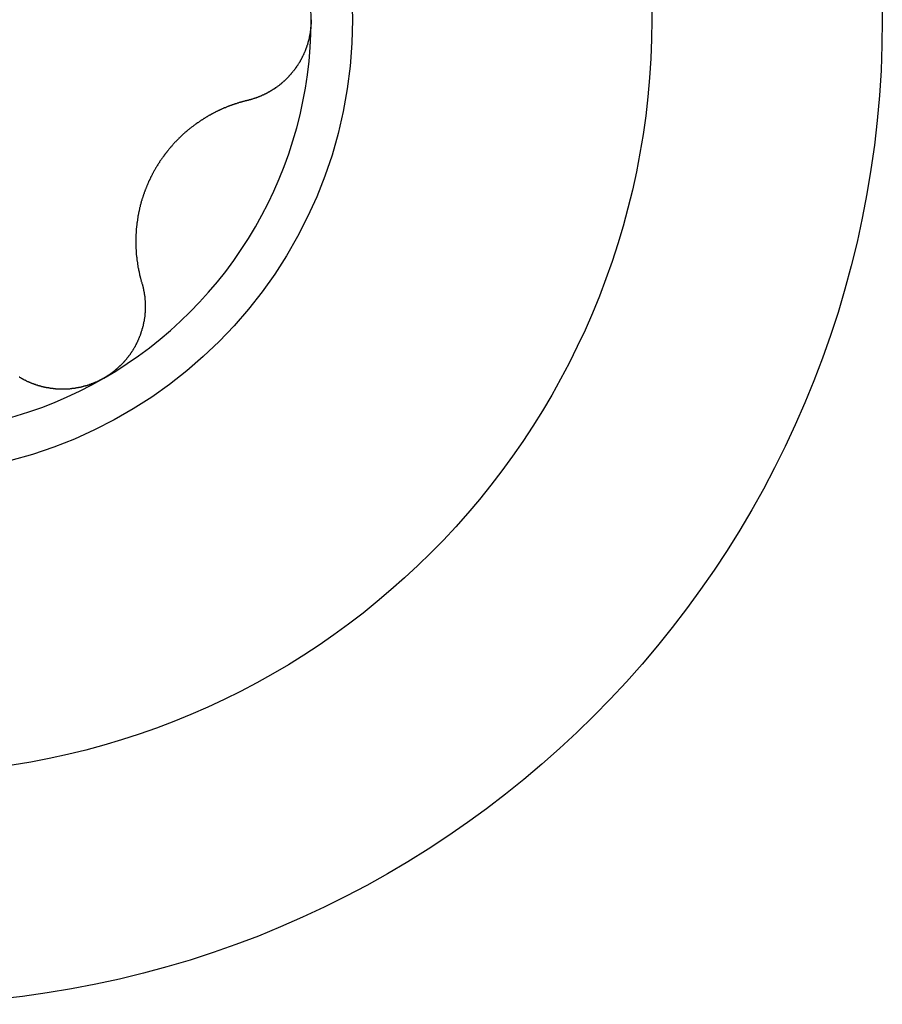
# Model space of a CAD drawing. Extents: x 1107 to 4046, y 937 to 3355.
# Tile 839 of 861: x 3324.69 to 3328.8, y 2385.51 to 2390.21. Entities that reach past the tile are written whole.
import ezdxf

# ---------------------------------------------------------------- set-up
doc = ezdxf.new("R2010")
doc.units = 0
doc.layers.add('KF_VIDA_L___C_LEFT', color=7, linetype='CONTINUOUS')

# ---------------------------------------------------------------- blocks, each defined once
blk = doc.blocks.new('KF_VIDA_L___C_LEFT')
at = {"layer": 'KF_VIDA_L___C_LEFT'}
for points in [[(436.775, 701, 0), (436.775, 700.998, 0)], [(436.775, 700.998, 0), (436.775, 700.996, 0), (436.775, 700.994, 0), (436.775, 700.992, 0), (436.775, 700.99, 0), (436.775, 700.988, 0), (436.775, 700.986, 0), (436.775, 700.983, 0), (436.775, 700.981, 0), (436.775, 700.979, 0), (436.774, 700.977, 0), (436.774, 700.975, 0), (436.774, 700.973, 0), (436.774, 700.971, 0), (436.774, 700.969, 0), (436.774, 700.966, 0), (436.773, 700.964, 0), (436.773, 700.962, 0), (436.773, 700.96, 0), (436.773, 700.958, 0), (436.773, 700.956, 0), (436.772, 700.954, 0), (436.772, 700.952, 0), (436.772, 700.949, 0), (436.772, 700.947, 0), (436.771, 700.945, 0), (436.771, 700.943, 0), (436.771, 700.941, 0), (436.77, 700.939, 0), (436.77, 700.937, 0), (436.77, 700.935, 0), (436.769, 700.932, 0), (436.769, 700.93, 0), (436.769, 700.928, 0), (436.768, 700.926, 0), (436.768, 700.924, 0), (436.767, 700.922, 0), (436.767, 700.92, 0), (436.766, 700.918, 0), (436.766, 700.916, 0), (436.766, 700.913, 0), (436.765, 700.911, 0), (436.765, 700.909, 0), (436.764, 700.907, 0), (436.764, 700.905, 0), (436.763, 700.903, 0), (436.763, 700.901, 0), (436.762, 700.899, 0), (436.761, 700.897, 0), (436.761, 700.895, 0), (436.76, 700.892, 0), (436.76, 700.89, 0), (436.759, 700.888, 0), (436.759, 700.886, 0), (436.758, 700.884, 0), (436.757, 700.882, 0), (436.757, 700.88, 0), (436.756, 700.878, 0), (436.755, 700.876, 0), (436.755, 700.874, 0), (436.754, 700.872, 0), (436.753, 700.87, 0), (436.753, 700.868, 0), (436.752, 700.866, 0), (436.751, 700.864, 0), (436.75, 700.862, 0), (436.75, 700.859, 0), (436.749, 700.857, 0), (436.748, 700.855, 0), (436.747, 700.853, 0), (436.746, 700.851, 0), (436.746, 700.849, 0), (436.745, 700.847, 0), (436.744, 700.845, 0), (436.743, 700.843, 0), (436.742, 700.841, 0), (436.741, 700.839, 0), (436.741, 700.837, 0), (436.74, 700.836, 0), (436.739, 700.834, 0), (436.738, 700.832, 0), (436.737, 700.83, 0), (436.736, 700.828, 0), (436.735, 700.826, 0), (436.734, 700.824, 0), (436.733, 700.822, 0), (436.732, 700.82, 0), (436.731, 700.818, 0), (436.73, 700.816, 0), (436.729, 700.814, 0), (436.728, 700.812, 0), (436.727, 700.81, 0), (436.726, 700.809, 0), (436.725, 700.807, 0), (436.724, 700.805, 0), (436.723, 700.803, 0), (436.722, 700.801, 0), (436.721, 700.799, 0), (436.72, 700.797, 0), (436.719, 700.796, 0), (436.718, 700.794, 0), (436.717, 700.792, 0), (436.715, 700.79, 0), (436.714, 700.788, 0), (436.713, 700.787, 0), (436.712, 700.785, 0), (436.711, 700.783, 0), (436.71, 700.781, 0), (436.708, 700.779, 0), (436.707, 700.778, 0), (436.706, 700.776, 0), (436.705, 700.774, 0), (436.704, 700.772, 0), (436.702, 700.771, 0), (436.701, 700.769, 0), (436.7, 700.767, 0), (436.699, 700.766, 0), (436.697, 700.764, 0), (436.696, 700.762, 0), (436.695, 700.76, 0), (436.694, 700.759, 0), (436.692, 700.757, 0), (436.691, 700.755, 0), (436.69, 700.754, 0), (436.688, 700.752, 0), (436.687, 700.75, 0), (436.686, 700.749, 0), (436.684, 700.747, 0), (436.683, 700.746, 0), (436.682, 700.744, 0), (436.68, 700.742, 0), (436.679, 700.741, 0), (436.678, 700.739, 0), (436.676, 700.738, 0), (436.675, 700.736, 0), (436.674, 700.735, 0), (436.672, 700.733, 0), (436.671, 700.732, 0), (436.669, 700.73, 0), (436.668, 700.728, 0), (436.667, 700.727, 0), (436.665, 700.725, 0), (436.664, 700.724, 0), (436.662, 700.723, 0), (436.661, 700.721, 0), (436.659, 700.72, 0), (436.658, 700.718, 0), (436.657, 700.717, 0), (436.655, 700.715, 0), (436.654, 700.714, 0), (436.652, 700.712, 0), (436.651, 700.711, 0), (436.649, 700.71, 0), (436.648, 700.708, 0), (436.646, 700.707, 0), (436.645, 700.706, 0), (436.643, 700.704, 0), (436.642, 700.703, 0), (436.64, 700.701, 0), (436.639, 700.7, 0), (436.637, 700.699, 0), (436.636, 700.698, 0), (436.634, 700.696, 0), (436.633, 700.695, 0), (436.631, 700.694, 0), (436.63, 700.692, 0), (436.628, 700.691, 0), (436.626, 700.69, 0), (436.625, 700.689, 0), (436.623, 700.687, 0), (436.622, 700.686, 0), (436.62, 700.685, 0), (436.619, 700.684, 0), (436.617, 700.683, 0), (436.616, 700.682, 0), (436.614, 700.68, 0), (436.612, 700.679, 0), (436.611, 700.678, 0), (436.609, 700.677, 0), (436.608, 700.676, 0), (436.606, 700.675, 0), (436.604, 700.674, 0), (436.603, 700.672, 0), (436.601, 700.671, 0), (436.599, 700.67, 0), (436.598, 700.669, 0), (436.596, 700.668, 0), (436.594, 700.667, 0), (436.593, 700.666, 0), (436.591, 700.665, 0), (436.589, 700.664, 0), (436.588, 700.663, 0), (436.586, 700.662, 0), (436.584, 700.661, 0), (436.583, 700.66, 0), (436.581, 700.659, 0), (436.579, 700.658, 0), (436.578, 700.657, 0), (436.576, 700.656, 0), (436.574, 700.655, 0), (436.572, 700.654, 0), (436.571, 700.653, 0), (436.569, 700.652, 0), (436.567, 700.651, 0), (436.565, 700.65, 0), (436.564, 700.649, 0), (436.562, 700.648, 0), (436.56, 700.647, 0), (436.558, 700.646, 0), (436.557, 700.645, 0), (436.555, 700.644, 0), (436.553, 700.644, 0), (436.551, 700.643, 0), (436.549, 700.642, 0), (436.548, 700.641, 0), (436.546, 700.64, 0), (436.544, 700.639, 0), (436.542, 700.639, 0), (436.54, 700.638, 0), (436.539, 700.637, 0), (436.537, 700.636, 0), (436.535, 700.635, 0), (436.533, 700.635, 0), (436.531, 700.634, 0), (436.529, 700.633, 0), (436.528, 700.632, 0), (436.526, 700.632, 0), (436.524, 700.631, 0), (436.522, 700.63, 0), (436.52, 700.629, 0), (436.518, 700.629, 0), (436.516, 700.628, 0), (436.515, 700.627, 0), (436.513, 700.627, 0), (436.511, 700.626, 0), (436.509, 700.625, 0), (436.507, 700.625, 0), (436.505, 700.624, 0), (436.503, 700.623, 0), (436.501, 700.623, 0), (436.499, 700.622, 0), (436.498, 700.622, 0), (436.496, 700.621, 0), (436.494, 700.62, 0), (436.492, 700.62, 0), (436.49, 700.619, 0), (436.488, 700.619, 0), (436.486, 700.618, 0), (436.484, 700.618, 0), (436.482, 700.617, 0), (436.48, 700.617, 0), (436.478, 700.616, 0), (436.477, 700.616, 0), (436.475, 700.615, 0), (436.473, 700.615, 0), (436.471, 700.614, 0)], [(436.471, 700.614, 0), (436.468, 700.614, 0), (436.466, 700.613, 0), (436.464, 700.612, 0), (436.461, 700.612, 0), (436.459, 700.611, 0), (436.457, 700.611, 0), (436.454, 700.61, 0), (436.452, 700.609, 0), (436.45, 700.609, 0), (436.447, 700.608, 0), (436.445, 700.608, 0), (436.443, 700.607, 0), (436.44, 700.606, 0), (436.438, 700.606, 0), (436.436, 700.605, 0), (436.434, 700.604, 0), (436.431, 700.604, 0), (436.429, 700.603, 0), (436.427, 700.602, 0), (436.424, 700.601, 0), (436.422, 700.601, 0), (436.42, 700.6, 0), (436.417, 700.599, 0), (436.415, 700.599, 0), (436.413, 700.598, 0), (436.411, 700.597, 0), (436.408, 700.596, 0), (436.406, 700.595, 0), (436.404, 700.595, 0), (436.402, 700.594, 0), (436.399, 700.593, 0), (436.397, 700.592, 0), (436.395, 700.592, 0), (436.393, 700.591, 0), (436.39, 700.59, 0), (436.388, 700.589, 0), (436.386, 700.588, 0), (436.384, 700.587, 0), (436.381, 700.587, 0), (436.379, 700.586, 0), (436.377, 700.585, 0), (436.375, 700.584, 0), (436.372, 700.583, 0), (436.37, 700.582, 0), (436.368, 700.581, 0), (436.366, 700.58, 0), (436.364, 700.579, 0), (436.361, 700.579, 0), (436.359, 700.578, 0), (436.357, 700.577, 0), (436.355, 700.576, 0), (436.353, 700.575, 0), (436.351, 700.574, 0), (436.348, 700.573, 0), (436.346, 700.572, 0), (436.344, 700.571, 0), (436.342, 700.57, 0), (436.34, 700.569, 0), (436.338, 700.568, 0), (436.336, 700.567, 0), (436.333, 700.566, 0), (436.331, 700.565, 0), (436.329, 700.564, 0), (436.327, 700.563, 0), (436.325, 700.562, 0), (436.323, 700.561, 0), (436.321, 700.56, 0), (436.319, 700.559, 0), (436.317, 700.558, 0), (436.315, 700.557, 0), (436.312, 700.556, 0), (436.31, 700.554, 0), (436.308, 700.553, 0), (436.306, 700.552, 0), (436.304, 700.551, 0), (436.302, 700.55, 0), (436.3, 700.549, 0), (436.298, 700.548, 0), (436.296, 700.547, 0), (436.293, 700.545, 0), (436.291, 700.544, 0), (436.289, 700.543, 0), (436.287, 700.542, 0), (436.285, 700.541, 0), (436.283, 700.539, 0), (436.281, 700.538, 0), (436.279, 700.537, 0), (436.277, 700.536, 0), (436.274, 700.534, 0), (436.272, 700.533, 0), (436.27, 700.532, 0), (436.268, 700.53, 0), (436.266, 700.529, 0), (436.264, 700.528, 0), (436.262, 700.527, 0), (436.26, 700.525, 0), (436.258, 700.524, 0), (436.255, 700.522, 0), (436.253, 700.521, 0), (436.251, 700.52, 0), (436.249, 700.518, 0), (436.247, 700.517, 0), (436.245, 700.516, 0), (436.243, 700.514, 0), (436.241, 700.513, 0), (436.239, 700.511, 0), (436.237, 700.51, 0), (436.234, 700.508, 0), (436.232, 700.507, 0), (436.23, 700.505, 0), (436.228, 700.504, 0), (436.226, 700.502, 0), (436.224, 700.501, 0), (436.222, 700.499, 0), (436.22, 700.498, 0), (436.218, 700.496, 0), (436.216, 700.495, 0), (436.214, 700.493, 0), (436.212, 700.492, 0), (436.21, 700.49, 0), (436.207, 700.489, 0), (436.205, 700.487, 0), (436.203, 700.485, 0), (436.201, 700.484, 0), (436.199, 700.482, 0), (436.197, 700.481, 0), (436.195, 700.479, 0), (436.193, 700.477, 0), (436.191, 700.476, 0), (436.189, 700.474, 0), (436.187, 700.472, 0), (436.185, 700.471, 0), (436.183, 700.469, 0), (436.181, 700.467, 0), (436.179, 700.466, 0), (436.177, 700.464, 0), (436.175, 700.462, 0), (436.173, 700.461, 0), (436.171, 700.459, 0), (436.169, 700.457, 0), (436.167, 700.455, 0), (436.165, 700.454, 0), (436.163, 700.452, 0), (436.161, 700.45, 0), (436.16, 700.448, 0), (436.158, 700.446, 0), (436.156, 700.445, 0), (436.154, 700.443, 0), (436.152, 700.441, 0), (436.15, 700.439, 0), (436.148, 700.437, 0), (436.146, 700.435, 0), (436.144, 700.434, 0), (436.142, 700.432, 0), (436.141, 700.43, 0), (436.139, 700.428, 0), (436.137, 700.426, 0), (436.135, 700.424, 0), (436.133, 700.422, 0), (436.131, 700.42, 0), (436.129, 700.418, 0), (436.128, 700.416, 0), (436.126, 700.415, 0), (436.124, 700.413, 0), (436.122, 700.411, 0), (436.12, 700.409, 0), (436.119, 700.407, 0), (436.117, 700.405, 0), (436.115, 700.403, 0), (436.113, 700.401, 0), (436.112, 700.399, 0), (436.11, 700.397, 0), (436.108, 700.395, 0), (436.106, 700.393, 0), (436.105, 700.391, 0), (436.103, 700.389, 0), (436.101, 700.387, 0), (436.099, 700.385, 0), (436.098, 700.383, 0), (436.096, 700.381, 0), (436.094, 700.379, 0), (436.093, 700.376, 0), (436.091, 700.374, 0), (436.089, 700.372, 0), (436.088, 700.37, 0), (436.086, 700.368, 0), (436.084, 700.366, 0), (436.083, 700.364, 0), (436.081, 700.362, 0), (436.08, 700.36, 0), (436.078, 700.358, 0), (436.076, 700.356, 0), (436.075, 700.354, 0), (436.073, 700.351, 0), (436.072, 700.349, 0), (436.07, 700.347, 0), (436.069, 700.345, 0), (436.067, 700.343, 0), (436.066, 700.341, 0), (436.064, 700.339, 0), (436.063, 700.337, 0), (436.061, 700.334, 0), (436.06, 700.332, 0), (436.058, 700.33, 0), (436.057, 700.328, 0), (436.055, 700.326, 0), (436.054, 700.324, 0), (436.052, 700.321, 0), (436.051, 700.319, 0), (436.05, 700.317, 0), (436.048, 700.315, 0), (436.047, 700.313, 0), (436.045, 700.311, 0), (436.044, 700.308, 0), (436.043, 700.306, 0), (436.041, 700.304, 0), (436.04, 700.302, 0), (436.039, 700.3, 0), (436.037, 700.297, 0), (436.036, 700.295, 0), (436.035, 700.293, 0), (436.033, 700.291, 0), (436.032, 700.289, 0), (436.031, 700.287, 0), (436.029, 700.284, 0), (436.028, 700.282, 0), (436.027, 700.28, 0), (436.026, 700.278, 0), (436.025, 700.275, 0), (436.023, 700.273, 0), (436.022, 700.271, 0), (436.021, 700.269, 0), (436.02, 700.266, 0), (436.018, 700.264, 0), (436.017, 700.262, 0), (436.016, 700.259, 0), (436.015, 700.257, 0), (436.014, 700.255, 0), (436.013, 700.253, 0), (436.011, 700.25, 0), (436.01, 700.248, 0), (436.009, 700.246, 0), (436.008, 700.243, 0), (436.007, 700.241, 0), (436.006, 700.239, 0), (436.005, 700.236, 0), (436.003, 700.234, 0), (436.002, 700.231, 0), (436.001, 700.229, 0), (436, 700.227, 0), (435.999, 700.224, 0), (435.998, 700.222, 0), (435.997, 700.219, 0), (435.996, 700.217, 0), (435.995, 700.215, 0), (435.994, 700.212, 0), (435.993, 700.21, 0), (435.992, 700.207, 0), (435.991, 700.205, 0), (435.99, 700.202, 0), (435.989, 700.2, 0), (435.988, 700.198, 0), (435.987, 700.195, 0), (435.986, 700.193, 0), (435.985, 700.19, 0), (435.984, 700.188, 0), (435.983, 700.185, 0), (435.982, 700.183, 0), (435.981, 700.18, 0), (435.98, 700.178, 0), (435.979, 700.175, 0), (435.978, 700.173, 0), (435.978, 700.17, 0), (435.977, 700.168, 0), (435.976, 700.165, 0), (435.975, 700.163, 0), (435.974, 700.16, 0), (435.973, 700.158, 0), (435.972, 700.155, 0), (435.972, 700.153, 0), (435.971, 700.15, 0), (435.97, 700.148, 0), (435.969, 700.145, 0), (435.968, 700.143, 0), (435.968, 700.14, 0), (435.967, 700.137, 0), (435.966, 700.135, 0), (435.965, 700.132, 0), (435.965, 700.13, 0), (435.964, 700.127, 0), (435.963, 700.125, 0), (435.963, 700.122, 0), (435.962, 700.12, 0), (435.961, 700.117, 0), (435.96, 700.114, 0), (435.96, 700.112, 0), (435.959, 700.109, 0), (435.959, 700.107, 0), (435.958, 700.104, 0), (435.957, 700.102, 0), (435.957, 700.099, 0), (435.956, 700.096, 0), (435.956, 700.094, 0), (435.955, 700.091, 0), (435.954, 700.089, 0), (435.954, 700.086, 0), (435.953, 700.084, 0), (435.953, 700.081, 0), (435.952, 700.078, 0), (435.952, 700.076, 0), (435.951, 700.073, 0), (435.951, 700.071, 0), (435.95, 700.068, 0), (435.95, 700.066, 0), (435.949, 700.063, 0), (435.949, 700.06, 0), (435.948, 700.058, 0), (435.948, 700.055, 0), (435.948, 700.053, 0), (435.947, 700.05, 0), (435.947, 700.048, 0), (435.946, 700.045, 0), (435.946, 700.042, 0), (435.946, 700.04, 0), (435.945, 700.037, 0), (435.945, 700.035, 0), (435.945, 700.032, 0), (435.944, 700.03, 0), (435.944, 700.027, 0), (435.944, 700.024, 0), (435.943, 700.022, 0), (435.943, 700.019, 0), (435.943, 700.017, 0), (435.942, 700.014, 0), (435.942, 700.012, 0), (435.942, 700.009, 0), (435.942, 700.007, 0), (435.941, 700.004, 0), (435.941, 700.002, 0), (435.941, 699.999, 0), (435.941, 699.996, 0), (435.941, 699.994, 0), (435.94, 699.991, 0), (435.94, 699.989, 0), (435.94, 699.986, 0), (435.94, 699.984, 0), (435.94, 699.981, 0), (435.94, 699.979, 0), (435.939, 699.976, 0), (435.939, 699.974, 0), (435.939, 699.971, 0), (435.939, 699.969, 0), (435.939, 699.966, 0), (435.939, 699.964, 0), (435.939, 699.961, 0), (435.939, 699.959, 0), (435.939, 699.956, 0), (435.939, 699.954, 0), (435.939, 699.951, 0), (435.939, 699.949, 0), (435.939, 699.947, 0), (435.939, 699.944, 0), (435.939, 699.942, 0), (435.939, 699.939, 0), (435.939, 699.937, 0), (435.939, 699.934, 0), (435.939, 699.932, 0), (435.939, 699.93, 0), (435.939, 699.927, 0), (435.939, 699.925, 0), (435.939, 699.922, 0), (435.939, 699.92, 0), (435.939, 699.918, 0), (435.939, 699.915, 0), (435.939, 699.913, 0), (435.939, 699.91, 0), (435.939, 699.908, 0), (435.939, 699.906, 0), (435.94, 699.903, 0), (435.94, 699.901, 0), (435.94, 699.899, 0), (435.94, 699.896, 0), (435.94, 699.894, 0), (435.94, 699.892, 0), (435.94, 699.889, 0), (435.941, 699.887, 0), (435.941, 699.885, 0), (435.941, 699.882, 0), (435.941, 699.88, 0), (435.941, 699.878, 0), (435.942, 699.875, 0), (435.942, 699.873, 0), (435.942, 699.871, 0), (435.942, 699.868, 0), (435.943, 699.866, 0), (435.943, 699.863, 0), (435.943, 699.861, 0), (435.943, 699.859, 0), (435.944, 699.856, 0), (435.944, 699.854, 0), (435.944, 699.852, 0), (435.945, 699.849, 0), (435.945, 699.847, 0), (435.945, 699.845, 0), (435.946, 699.842, 0), (435.946, 699.84, 0), (435.946, 699.838, 0), (435.947, 699.835, 0), (435.947, 699.833, 0), (435.947, 699.831, 0), (435.948, 699.828, 0), (435.948, 699.826, 0), (435.949, 699.823, 0), (435.949, 699.821, 0), (435.949, 699.819, 0), (435.95, 699.816, 0), (435.95, 699.814, 0), (435.951, 699.812, 0), (435.951, 699.809, 0), (435.952, 699.807, 0), (435.952, 699.805, 0), (435.953, 699.802, 0), (435.953, 699.8, 0), (435.954, 699.798, 0), (435.954, 699.795, 0), (435.955, 699.793, 0), (435.955, 699.791, 0), (435.956, 699.788, 0), (435.956, 699.786, 0), (435.957, 699.783, 0), (435.957, 699.781, 0), (435.958, 699.779, 0), (435.958, 699.776, 0), (435.959, 699.774, 0), (435.96, 699.772, 0), (435.96, 699.769, 0), (435.961, 699.767, 0), (435.961, 699.765, 0), (435.962, 699.762, 0), (435.963, 699.76, 0), (435.963, 699.758, 0), (435.964, 699.755, 0), (435.965, 699.753, 0), (435.965, 699.751, 0), (435.966, 699.749, 0), (435.967, 699.746, 0), (435.967, 699.744, 0)], [(435.967, 699.744, 0), (435.968, 699.742, 0), (435.968, 699.74, 0), (435.969, 699.738, 0), (435.97, 699.736, 0), (435.97, 699.734, 0), (435.971, 699.732, 0), (435.971, 699.731, 0), (435.972, 699.729, 0), (435.972, 699.727, 0), (435.972, 699.725, 0), (435.973, 699.723, 0), (435.973, 699.721, 0), (435.974, 699.719, 0), (435.974, 699.717, 0), (435.975, 699.715, 0), (435.975, 699.713, 0), (435.976, 699.711, 0), (435.976, 699.709, 0), (435.976, 699.707, 0), (435.977, 699.705, 0), (435.977, 699.703, 0), (435.977, 699.701, 0), (435.978, 699.699, 0), (435.978, 699.698, 0), (435.978, 699.696, 0), (435.979, 699.694, 0), (435.979, 699.692, 0), (435.979, 699.69, 0), (435.98, 699.688, 0), (435.98, 699.686, 0), (435.98, 699.684, 0), (435.98, 699.682, 0), (435.981, 699.68, 0), (435.981, 699.678, 0), (435.981, 699.676, 0), (435.981, 699.674, 0), (435.982, 699.672, 0), (435.982, 699.67, 0), (435.982, 699.668, 0), (435.982, 699.666, 0), (435.982, 699.664, 0), (435.982, 699.662, 0), (435.983, 699.66, 0), (435.983, 699.658, 0), (435.983, 699.656, 0), (435.983, 699.654, 0), (435.983, 699.652, 0), (435.983, 699.65, 0), (435.983, 699.648, 0), (435.983, 699.646, 0), (435.983, 699.644, 0), (435.984, 699.642, 0), (435.984, 699.64, 0), (435.984, 699.638, 0), (435.984, 699.636, 0), (435.984, 699.634, 0), (435.984, 699.632, 0), (435.984, 699.63, 0), (435.984, 699.628, 0), (435.984, 699.626, 0), (435.984, 699.624, 0), (435.984, 699.622, 0), (435.984, 699.62, 0), (435.984, 699.618, 0), (435.983, 699.616, 0), (435.983, 699.614, 0), (435.983, 699.612, 0), (435.983, 699.61, 0), (435.983, 699.608, 0), (435.983, 699.606, 0), (435.983, 699.604, 0), (435.983, 699.603, 0), (435.983, 699.601, 0), (435.982, 699.599, 0), (435.982, 699.597, 0), (435.982, 699.595, 0), (435.982, 699.593, 0), (435.982, 699.591, 0), (435.982, 699.589, 0), (435.981, 699.587, 0), (435.981, 699.585, 0), (435.981, 699.583, 0), (435.981, 699.581, 0), (435.98, 699.579, 0), (435.98, 699.577, 0), (435.98, 699.575, 0), (435.98, 699.573, 0), (435.979, 699.571, 0), (435.979, 699.569, 0), (435.979, 699.567, 0), (435.978, 699.565, 0), (435.978, 699.563, 0), (435.978, 699.561, 0), (435.977, 699.559, 0), (435.977, 699.557, 0), (435.976, 699.555, 0), (435.976, 699.554, 0), (435.976, 699.552, 0), (435.975, 699.55, 0), (435.975, 699.548, 0), (435.974, 699.546, 0), (435.974, 699.544, 0), (435.974, 699.542, 0), (435.973, 699.54, 0), (435.973, 699.538, 0), (435.972, 699.536, 0), (435.972, 699.534, 0), (435.971, 699.532, 0), (435.971, 699.53, 0), (435.97, 699.528, 0), (435.969, 699.526, 0), (435.969, 699.524, 0), (435.968, 699.522, 0), (435.968, 699.52, 0), (435.967, 699.518, 0), (435.967, 699.516, 0), (435.966, 699.514, 0), (435.965, 699.512, 0), (435.965, 699.51, 0), (435.964, 699.508, 0), (435.963, 699.506, 0), (435.963, 699.504, 0), (435.962, 699.502, 0), (435.961, 699.5, 0), (435.961, 699.498, 0), (435.96, 699.496, 0), (435.959, 699.494, 0), (435.959, 699.492, 0), (435.958, 699.49, 0), (435.957, 699.488, 0), (435.956, 699.486, 0), (435.955, 699.484, 0), (435.955, 699.483, 0), (435.954, 699.481, 0), (435.953, 699.479, 0), (435.952, 699.477, 0), (435.951, 699.475, 0), (435.951, 699.473, 0), (435.95, 699.471, 0), (435.949, 699.469, 0), (435.948, 699.467, 0), (435.947, 699.465, 0), (435.946, 699.463, 0), (435.945, 699.461, 0), (435.944, 699.459, 0), (435.944, 699.457, 0), (435.943, 699.456, 0), (435.942, 699.454, 0), (435.941, 699.452, 0), (435.94, 699.45, 0), (435.939, 699.448, 0), (435.938, 699.446, 0), (435.937, 699.444, 0), (435.936, 699.442, 0), (435.935, 699.44, 0), (435.934, 699.438, 0), (435.933, 699.437, 0), (435.932, 699.435, 0), (435.931, 699.433, 0), (435.929, 699.431, 0), (435.928, 699.429, 0), (435.927, 699.427, 0), (435.926, 699.426, 0), (435.925, 699.424, 0), (435.924, 699.422, 0), (435.923, 699.42, 0), (435.922, 699.418, 0), (435.92, 699.416, 0), (435.919, 699.415, 0), (435.918, 699.413, 0), (435.917, 699.411, 0), (435.916, 699.409, 0), (435.914, 699.407, 0), (435.913, 699.406, 0), (435.912, 699.404, 0), (435.911, 699.402, 0), (435.91, 699.4, 0), (435.908, 699.399, 0), (435.907, 699.397, 0), (435.906, 699.395, 0), (435.904, 699.393, 0), (435.903, 699.392, 0), (435.902, 699.39, 0), (435.9, 699.388, 0), (435.899, 699.387, 0), (435.898, 699.385, 0), (435.896, 699.383, 0), (435.895, 699.382, 0), (435.894, 699.38, 0), (435.892, 699.378, 0), (435.891, 699.377, 0), (435.889, 699.375, 0), (435.888, 699.373, 0), (435.887, 699.372, 0), (435.885, 699.37, 0), (435.884, 699.368, 0), (435.882, 699.367, 0), (435.881, 699.365, 0), (435.879, 699.364, 0), (435.878, 699.362, 0), (435.876, 699.36, 0), (435.875, 699.359, 0), (435.873, 699.357, 0), (435.872, 699.356, 0), (435.87, 699.354, 0), (435.869, 699.353, 0), (435.867, 699.351, 0), (435.866, 699.35, 0), (435.864, 699.348, 0), (435.863, 699.347, 0), (435.861, 699.345, 0), (435.86, 699.344, 0), (435.858, 699.342, 0), (435.856, 699.341, 0), (435.855, 699.339, 0), (435.853, 699.338, 0), (435.852, 699.336, 0), (435.85, 699.335, 0), (435.848, 699.333, 0), (435.847, 699.332, 0), (435.845, 699.331, 0), (435.844, 699.329, 0), (435.842, 699.328, 0), (435.84, 699.326, 0), (435.839, 699.325, 0), (435.837, 699.324, 0), (435.835, 699.322, 0), (435.834, 699.321, 0), (435.832, 699.32, 0), (435.83, 699.318, 0), (435.828, 699.317, 0), (435.827, 699.316, 0), (435.825, 699.315, 0), (435.823, 699.313, 0), (435.822, 699.312, 0), (435.82, 699.311, 0), (435.818, 699.309, 0), (435.816, 699.308, 0), (435.815, 699.307, 0), (435.813, 699.306, 0), (435.811, 699.305, 0), (435.809, 699.303, 0), (435.808, 699.302, 0), (435.806, 699.301, 0), (435.804, 699.3, 0), (435.802, 699.299, 0), (435.8, 699.298, 0), (435.799, 699.296, 0), (435.797, 699.295, 0), (435.795, 699.294, 0), (435.793, 699.293, 0), (435.791, 699.292, 0), (435.79, 699.291, 0), (435.788, 699.29, 0), (435.786, 699.289, 0)], [(435.786, 699.289, 0), (435.784, 699.288, 0), (435.782, 699.287, 0), (435.78, 699.286, 0), (435.779, 699.285, 0), (435.777, 699.284, 0), (435.775, 699.283, 0), (435.773, 699.282, 0), (435.771, 699.281, 0), (435.769, 699.28, 0), (435.767, 699.279, 0), (435.765, 699.278, 0), (435.764, 699.277, 0), (435.762, 699.276, 0), (435.76, 699.275, 0), (435.758, 699.274, 0), (435.756, 699.273, 0), (435.754, 699.272, 0), (435.752, 699.271, 0), (435.75, 699.27, 0), (435.748, 699.27, 0), (435.746, 699.269, 0), (435.744, 699.268, 0), (435.742, 699.267, 0), (435.74, 699.266, 0), (435.738, 699.265, 0), (435.736, 699.265, 0), (435.734, 699.264, 0), (435.732, 699.263, 0), (435.73, 699.262, 0), (435.728, 699.262, 0), (435.726, 699.261, 0), (435.724, 699.26, 0), (435.722, 699.259, 0), (435.72, 699.259, 0), (435.718, 699.258, 0), (435.716, 699.257, 0), (435.714, 699.256, 0), (435.712, 699.256, 0), (435.71, 699.255, 0), (435.708, 699.254, 0), (435.706, 699.254, 0), (435.704, 699.253, 0), (435.702, 699.253, 0), (435.699, 699.252, 0), (435.697, 699.251, 0), (435.695, 699.251, 0), (435.693, 699.25, 0), (435.691, 699.25, 0), (435.689, 699.249, 0), (435.687, 699.249, 0), (435.685, 699.248, 0), (435.683, 699.247, 0), (435.681, 699.247, 0), (435.679, 699.246, 0), (435.676, 699.246, 0), (435.674, 699.245, 0), (435.672, 699.245, 0), (435.67, 699.245, 0), (435.668, 699.244, 0), (435.666, 699.244, 0), (435.664, 699.243, 0), (435.662, 699.243, 0), (435.66, 699.242, 0), (435.657, 699.242, 0), (435.655, 699.242, 0), (435.653, 699.241, 0), (435.651, 699.241, 0), (435.649, 699.241, 0), (435.647, 699.24, 0), (435.645, 699.24, 0), (435.642, 699.24, 0), (435.64, 699.239, 0), (435.638, 699.239, 0), (435.636, 699.239, 0), (435.634, 699.239, 0), (435.632, 699.238, 0), (435.63, 699.238, 0), (435.627, 699.238, 0), (435.625, 699.238, 0), (435.623, 699.237, 0), (435.621, 699.237, 0), (435.619, 699.237, 0), (435.617, 699.237, 0), (435.615, 699.237, 0), (435.612, 699.237, 0), (435.61, 699.237, 0), (435.608, 699.236, 0), (435.606, 699.236, 0), (435.604, 699.236, 0), (435.602, 699.236, 0), (435.6, 699.236, 0), (435.597, 699.236, 0), (435.595, 699.236, 0), (435.593, 699.236, 0), (435.591, 699.236, 0), (435.589, 699.236, 0), (435.587, 699.236, 0), (435.585, 699.236, 0), (435.582, 699.236, 0), (435.58, 699.236, 0), (435.578, 699.236, 0), (435.576, 699.236, 0), (435.574, 699.236, 0), (435.572, 699.236, 0), (435.57, 699.237, 0), (435.567, 699.237, 0), (435.565, 699.237, 0), (435.563, 699.237, 0), (435.561, 699.237, 0), (435.559, 699.237, 0), (435.557, 699.237, 0), (435.555, 699.238, 0), (435.553, 699.238, 0), (435.55, 699.238, 0), (435.548, 699.238, 0), (435.546, 699.238, 0), (435.544, 699.239, 0), (435.542, 699.239, 0), (435.54, 699.239, 0), (435.538, 699.239, 0), (435.536, 699.24, 0), (435.534, 699.24, 0), (435.532, 699.24, 0), (435.53, 699.241, 0), (435.527, 699.241, 0), (435.525, 699.241, 0), (435.523, 699.242, 0), (435.521, 699.242, 0), (435.519, 699.242, 0), (435.517, 699.243, 0), (435.515, 699.243, 0), (435.513, 699.243, 0), (435.511, 699.244, 0), (435.509, 699.244, 0), (435.507, 699.245, 0), (435.505, 699.245, 0), (435.503, 699.246, 0), (435.501, 699.246, 0), (435.499, 699.246, 0), (435.497, 699.247, 0), (435.495, 699.247, 0), (435.493, 699.248, 0), (435.491, 699.248, 0), (435.489, 699.249, 0), (435.487, 699.249, 0), (435.485, 699.25, 0), (435.483, 699.251, 0), (435.481, 699.251, 0), (435.479, 699.252, 0), (435.477, 699.252, 0), (435.475, 699.253, 0), (435.473, 699.253, 0), (435.471, 699.254, 0), (435.469, 699.255, 0), (435.467, 699.255, 0), (435.465, 699.256, 0), (435.463, 699.256, 0), (435.462, 699.257, 0), (435.46, 699.258, 0), (435.458, 699.258, 0), (435.456, 699.259, 0), (435.454, 699.26, 0), (435.452, 699.26, 0), (435.45, 699.261, 0), (435.448, 699.262, 0), (435.447, 699.262, 0), (435.445, 699.263, 0), (435.443, 699.264, 0), (435.441, 699.265, 0), (435.439, 699.265, 0), (435.437, 699.266, 0), (435.436, 699.267, 0), (435.434, 699.268, 0), (435.432, 699.268, 0), (435.43, 699.269, 0), (435.428, 699.27, 0), (435.427, 699.271, 0), (435.425, 699.272, 0), (435.423, 699.272, 0), (435.421, 699.273, 0), (435.419, 699.274, 0), (435.418, 699.275, 0), (435.416, 699.276, 0), (435.414, 699.277, 0), (435.412, 699.278, 0), (435.411, 699.279, 0), (435.409, 699.279, 0), (435.407, 699.28, 0), (435.405, 699.281, 0), (435.404, 699.282, 0), (435.402, 699.283, 0), (435.4, 699.284, 0), (435.398, 699.285, 0), (435.397, 699.286, 0), (435.395, 699.287, 0), (435.393, 699.288, 0), (435.391, 699.289, 0), (435.39, 699.29, 0), (435.388, 699.291, 0), (435.386, 699.292, 0), (435.385, 699.293, 0), (435.383, 699.294, 0)]]:
    blk.add_polyline3d(points, dxfattribs=at)
for radius in [4.7, 3.6, 2.1725]:
    blk.add_circle((434.8, 701), radius, dxfattribs=at)
for start, end in [(359.9497, 59.9497), (299.9497, 359.9497), (239.9497, 299.9497)]:
    blk.add_arc((434.8, 701), 1.975, start, end, dxfattribs=at)

msp = doc.modelspace()

# ---------------------------------------------------------------- block references
at = {"layer": 'KF_VIDA_L___C_LEFT'}
msp.add_blockref('KF_VIDA_L___C_LEFT', (2889.3036, 1689.2132), dxfattribs=at)

doc.saveas('drawing.dxf')
